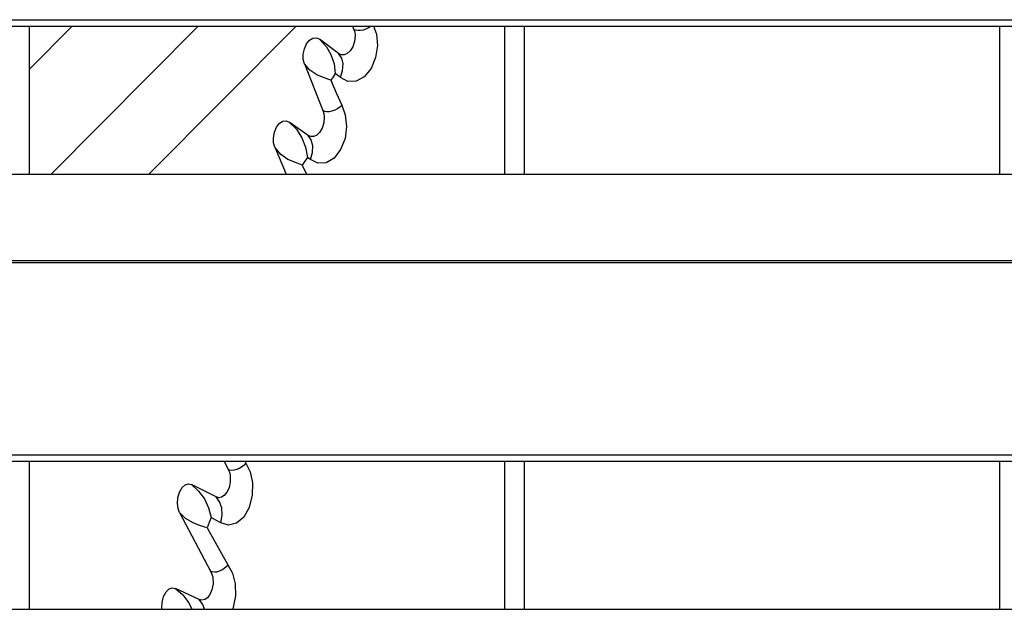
# Model space of a CAD drawing. Header units: millimetres. Extents: x 0 to 39025, y -31299 to 8400.
# Tile 266 of 382: x 6890 to 6989, y 6502 to 6562. Entities that reach past the tile are written whole.
import ezdxf

# ---------------------------------------------------------------- set-up
doc = ezdxf.new("R2010")
doc.units = ezdxf.units.MM

# ---------------------------------------------------------------- blocks, each defined once
blk = doc.blocks.new('*U55')
at = {"lineweight": 25}
for points in [[(7.211, 549.084), (7.211, 549.084), (1142.789, 549.084), (1142.789, 549.084)], [(7.211, 548.431), (7.211, 548.431), (1142.789, 548.431), (1142.789, 548.431)], [(286.999, 544.085), (286.999, 544.085), (291.317, 548.431), (291.317, 548.431)], [(286.999, 533.468), (286.999, 533.468), (286.999, 548.431), (286.999, 548.431)], [(289.165, 533.468), (289.165, 533.468), (304.045, 548.431), (304.045, 548.431)], [(299.064, 533.468), (299.064, 533.468), (313.944, 548.431), (313.944, 548.431)], [(319.645, 548.431), (319.645, 548.431), (319.765, 548.105), (319.765, 548.105)], [(334.998, 548.431), (334.998, 548.431), (334.998, 533.468), (334.998, 533.468)], [(336.995, 533.468), (336.995, 533.468), (336.995, 548.431), (336.995, 548.431)], [(385.001, 548.431), (385.001, 548.431), (385.001, 533.468), (385.001, 533.468)], [(318.213, 545.652), (318.213, 545.652), (316.287, 547.105), (316.287, 547.105)], [(314.763, 544.616), (314.763, 544.616), (316.632, 539.908), (316.632, 539.908)], [(315.137, 537.39), (315.137, 537.39), (313.246, 538.744), (313.246, 538.744)], [(311.778, 536.184), (311.778, 536.184), (312.928, 533.468), (312.928, 533.468)], [(314.558, 534.39), (314.558, 534.39), (314.988, 533.468), (314.988, 533.468)], [(247.001, 533.468), (247.001, 533.468), (818, 533.468), (818, 533.468)], [(16.214, 524.76), (16.214, 524.76), (1133.335, 524.76), (1133.335, 524.76)], [(16.214, 524.54), (16.214, 524.54), (1133.335, 524.54), (1133.335, 524.54)], [(7.211, 505.109), (7.211, 505.109), (1142.789, 505.109), (1142.789, 505.109)], [(7.211, 504.456), (7.211, 504.456), (1142.789, 504.456), (1142.789, 504.456)], [(286.999, 489.493), (286.999, 489.493), (286.999, 504.456), (286.999, 504.456)], [(306.663, 504.456), (306.663, 504.456), (307.065, 503.634), (307.065, 503.634)], [(308.744, 504.456), (308.744, 504.456), (308.843, 504.265), (308.843, 504.265)], [(334.998, 504.456), (334.998, 504.456), (334.998, 489.493), (334.998, 489.493)], [(336.995, 489.493), (336.995, 489.493), (336.995, 504.456), (336.995, 504.456)], [(385.001, 504.456), (385.001, 504.456), (385.001, 489.493), (385.001, 489.493)], [(305.844, 500.847), (305.844, 500.847), (303.354, 502.095), (303.354, 502.095)], [(302.161, 499.265), (302.161, 499.265), (305.294, 493.344), (305.294, 493.344)], [(304.948, 497.74), (304.948, 497.74), (307.037, 494.003), (307.037, 494.003)], [(304.144, 490.479), (304.144, 490.479), (301.731, 491.606), (301.731, 491.606)], [(247.001, 489.493), (247.001, 489.493), (818, 489.493), (818, 489.493)]]:
    blk.add_open_spline(points, degree=3, dxfattribs=at)
for points, knots in [([(321.769, 548.431), (321.769, 548.431), (322.058, 547.616), (322.058, 547.616), (322.058, 547.616), (322.15, 546.46), (322.15, 546.46), (322.15, 546.46), (321.966, 545.247), (321.966, 545.247), (321.966, 545.247), (321.501, 544.141), (321.501, 544.141), (321.501, 544.141), (320.816, 543.311), (320.816, 543.311), (320.816, 543.311), (320.005, 542.858), (320.005, 542.858), (320.005, 542.858), (319.158, 542.836), (319.158, 542.836), (319.158, 542.836), (318.403, 543.226), (318.403, 543.226)], [0, 0, 0, 0, 1, 1, 1, 2, 2, 2, 3, 3, 3, 4, 4, 4, 5, 5, 5, 6, 6, 6, 7, 7, 7, 8, 8, 8, 8]), ([(321.522, 548.431), (321.522, 548.431), (321.508, 548.418), (321.508, 548.418), (321.508, 548.418), (321.261, 548.254), (321.261, 548.254), (321.261, 548.254), (320.986, 548.12), (320.986, 548.12), (320.986, 548.12), (320.703, 548.028), (320.703, 548.028), (320.703, 548.028), (320.421, 547.978), (320.421, 547.978), (320.421, 547.978), (320.16, 547.978), (320.16, 547.978), (320.16, 547.978), (319.941, 548.02), (319.941, 548.02), (319.941, 548.02), (319.765, 548.105), (319.765, 548.105)], [0, 0, 0, 0, 1, 1, 1, 2, 2, 2, 3, 3, 3, 4, 4, 4, 5, 5, 5, 6, 6, 6, 7, 7, 7, 8, 8, 8, 8]), ([(319.765, 548.105), (319.765, 548.105), (319.85, 547.814), (319.85, 547.814), (319.85, 547.814), (319.885, 547.503), (319.885, 547.503), (319.885, 547.503), (319.836, 546.885), (319.836, 546.885), (319.836, 546.885), (319.659, 546.34), (319.659, 546.34), (319.659, 546.34), (319.398, 545.921), (319.398, 545.921), (319.398, 545.921), (319.095, 545.652), (319.095, 545.652), (319.095, 545.652), (318.784, 545.517), (318.784, 545.517), (318.784, 545.517), (318.488, 545.524), (318.488, 545.524), (318.488, 545.524), (318.213, 545.652), (318.213, 545.652)], [0, 0, 0, 0, 1, 1, 1, 2, 2, 2, 3, 3, 3, 4, 4, 4, 5, 5, 5, 6, 6, 6, 7, 7, 7, 8, 8, 8, 9, 9, 9, 9]), ([(314.763, 544.616), (314.763, 544.616), (314.65, 545.063), (314.65, 545.063), (314.65, 545.063), (314.65, 545.588), (314.65, 545.588), (314.65, 545.588), (314.763, 546.134), (314.763, 546.134), (314.763, 546.134), (314.988, 546.63), (314.988, 546.63), (314.988, 546.63), (315.292, 546.999), (315.292, 546.999), (315.292, 546.999), (315.638, 547.212), (315.638, 547.212), (315.638, 547.212), (315.983, 547.24), (315.983, 547.24), (315.983, 547.24), (316.287, 547.105), (316.287, 547.105)], [0, 0, 0, 0, 1, 1, 1, 2, 2, 2, 3, 3, 3, 4, 4, 4, 5, 5, 5, 6, 6, 6, 7, 7, 7, 8, 8, 8, 8]), ([(316.287, 547.105), (316.287, 547.105), (316.943, 546.418), (316.943, 546.418), (316.943, 546.418), (317.006, 546.34), (317.006, 546.34), (317.006, 546.34), (317.451, 545.574), (317.451, 545.574), (317.451, 545.574), (317.768, 544.631), (317.768, 544.631), (317.768, 544.631), (317.895, 543.638), (317.895, 543.638)], [0, 0, 0, 0, 1, 1, 1, 2, 2, 2, 3, 3, 3, 4, 4, 4, 5, 5, 5, 5]), ([(318.403, 543.226), (318.403, 543.226), (318.636, 543.943), (318.636, 543.943), (318.636, 543.943), (318.678, 544.616), (318.678, 544.616), (318.678, 544.616), (318.537, 545.205), (318.537, 545.205), (318.537, 545.205), (318.213, 545.652), (318.213, 545.652)], [0, 0, 0, 0, 1, 1, 1, 2, 2, 2, 3, 3, 3, 4, 4, 4, 4]), ([(317.437, 542.964), (317.437, 542.964), (316.78, 543.198), (316.78, 543.198), (316.78, 543.198), (316.04, 543.524), (316.04, 543.524), (316.04, 543.524), (315.327, 543.992), (315.327, 543.992), (315.327, 543.992), (314.763, 544.616), (314.763, 544.616)], [0, 0, 0, 0, 1, 1, 1, 2, 2, 2, 3, 3, 3, 4, 4, 4, 4]), ([(317.895, 543.638), (317.895, 543.638), (317.669, 543.304), (317.669, 543.304), (317.669, 543.304), (317.437, 542.964), (317.437, 542.964)], [0, 0, 0, 0, 1, 1, 1, 2, 2, 2, 2]), ([(318.403, 543.226), (318.403, 543.226), (318.149, 543.432), (318.149, 543.432), (318.149, 543.432), (317.895, 543.638), (317.895, 543.638)], [0, 0, 0, 0, 1, 1, 1, 2, 2, 2, 2]), ([(317.437, 542.964), (317.437, 542.964), (317.987, 541.701), (317.987, 541.701), (317.987, 541.701), (318.537, 540.432), (318.537, 540.432)], [0, 0, 0, 0, 1, 1, 1, 2, 2, 2, 2]), ([(318.537, 540.432), (318.537, 540.432), (318.904, 539.453), (318.904, 539.453), (318.904, 539.453), (319.031, 538.298), (319.031, 538.298), (319.031, 538.298), (318.876, 537.085), (318.876, 537.085), (318.876, 537.085), (318.431, 535.95), (318.431, 535.95), (318.431, 535.95), (317.768, 535.099), (317.768, 535.099), (317.768, 535.099), (316.964, 534.617), (316.964, 534.617), (316.964, 534.617), (316.124, 534.567), (316.124, 534.567), (316.124, 534.567), (315.369, 534.943), (315.369, 534.943)], [0, 0, 0, 0, 1, 1, 1, 2, 2, 2, 3, 3, 3, 4, 4, 4, 5, 5, 5, 6, 6, 6, 7, 7, 7, 8, 8, 8, 8]), ([(318.537, 540.432), (318.537, 540.432), (318.34, 540.241), (318.34, 540.241), (318.34, 540.241), (318.1, 540.078), (318.1, 540.078), (318.1, 540.078), (317.832, 539.943), (317.832, 539.943), (317.832, 539.943), (317.557, 539.843), (317.557, 539.843), (317.557, 539.843), (317.281, 539.787), (317.281, 539.787), (317.281, 539.787), (317.02, 539.78), (317.02, 539.78), (317.02, 539.78), (316.802, 539.822), (316.802, 539.822), (316.802, 539.822), (316.632, 539.908), (316.632, 539.908)], [0, 0, 0, 0, 1, 1, 1, 2, 2, 2, 3, 3, 3, 4, 4, 4, 5, 5, 5, 6, 6, 6, 7, 7, 7, 8, 8, 8, 8]), ([(316.632, 539.908), (316.632, 539.908), (316.724, 539.617), (316.724, 539.617), (316.724, 539.617), (316.766, 539.304), (316.766, 539.304), (316.766, 539.304), (316.731, 538.673), (316.731, 538.673), (316.731, 538.673), (316.562, 538.12), (316.562, 538.12), (316.562, 538.12), (316.308, 537.695), (316.308, 537.695), (316.308, 537.695), (316.011, 537.411), (316.011, 537.411), (316.011, 537.411), (315.708, 537.276), (315.708, 537.276), (315.708, 537.276), (315.412, 537.269), (315.412, 537.269), (315.412, 537.269), (315.137, 537.39), (315.137, 537.39)], [0, 0, 0, 0, 1, 1, 1, 2, 2, 2, 3, 3, 3, 4, 4, 4, 5, 5, 5, 6, 6, 6, 7, 7, 7, 8, 8, 8, 9, 9, 9, 9]), ([(311.778, 536.184), (311.778, 536.184), (311.658, 536.624), (311.658, 536.624), (311.658, 536.624), (311.644, 537.156), (311.644, 537.156), (311.644, 537.156), (311.743, 537.709), (311.743, 537.709), (311.743, 537.709), (311.961, 538.227), (311.961, 538.227), (311.961, 538.227), (312.265, 538.61), (312.265, 538.61), (312.265, 538.61), (312.604, 538.83), (312.604, 538.83), (312.604, 538.83), (312.942, 538.865), (312.942, 538.865), (312.942, 538.865), (313.246, 538.744), (313.246, 538.744)], [0, 0, 0, 0, 1, 1, 1, 2, 2, 2, 3, 3, 3, 4, 4, 4, 5, 5, 5, 6, 6, 6, 7, 7, 7, 8, 8, 8, 8]), ([(313.246, 538.744), (313.246, 538.744), (313.965, 538.021), (313.965, 538.021), (313.965, 538.021), (314.516, 537.156), (314.516, 537.156), (314.516, 537.156), (314.882, 536.184), (314.882, 536.184), (314.882, 536.184), (315.073, 535.17), (315.073, 535.17)], [0, 0, 0, 0, 1, 1, 1, 2, 2, 2, 3, 3, 3, 4, 4, 4, 4]), ([(315.369, 534.943), (315.369, 534.943), (315.581, 535.659), (315.581, 535.659), (315.581, 535.659), (315.616, 536.347), (315.616, 536.347), (315.616, 536.347), (315.461, 536.936), (315.461, 536.936), (315.461, 536.936), (315.137, 537.39), (315.137, 537.39)], [0, 0, 0, 0, 1, 1, 1, 2, 2, 2, 3, 3, 3, 4, 4, 4, 4]), ([(314.558, 534.39), (314.558, 534.39), (313.881, 534.638), (313.881, 534.638), (313.881, 534.638), (313.111, 534.965), (313.111, 534.965), (313.111, 534.965), (312.378, 535.468), (312.378, 535.468), (312.378, 535.468), (311.778, 536.184), (311.778, 536.184)], [0, 0, 0, 0, 1, 1, 1, 2, 2, 2, 3, 3, 3, 4, 4, 4, 4]), ([(315.073, 535.17), (315.073, 535.17), (314.819, 534.78), (314.819, 534.78), (314.819, 534.78), (314.558, 534.39), (314.558, 534.39)], [0, 0, 0, 0, 1, 1, 1, 2, 2, 2, 2]), ([(315.369, 534.943), (315.369, 534.943), (315.221, 535.057), (315.221, 535.057), (315.221, 535.057), (315.073, 535.17), (315.073, 535.17)], [0, 0, 0, 0, 1, 1, 1, 2, 2, 2, 2]), ([(307.065, 503.634), (307.065, 503.634), (307.185, 503.343), (307.185, 503.343), (307.185, 503.343), (307.256, 503.024), (307.256, 503.024), (307.256, 503.024), (307.27, 502.371), (307.27, 502.371), (307.27, 502.371), (307.15, 501.783), (307.15, 501.783), (307.15, 501.783), (306.938, 501.322), (306.938, 501.322), (306.938, 501.322), (306.677, 501.003), (306.677, 501.003), (306.677, 501.003), (306.395, 500.825), (306.395, 500.825), (306.395, 500.825), (306.112, 500.776), (306.112, 500.776), (306.112, 500.776), (305.844, 500.847), (305.844, 500.847)], [0, 0, 0, 0, 1, 1, 1, 2, 2, 2, 3, 3, 3, 4, 4, 4, 5, 5, 5, 6, 6, 6, 7, 7, 7, 8, 8, 8, 9, 9, 9, 9]), ([(308.843, 504.265), (308.843, 504.265), (309.28, 503.386), (309.28, 503.386), (309.28, 503.386), (309.52, 502.286), (309.52, 502.286), (309.52, 502.286), (309.506, 501.038), (309.506, 501.038), (309.506, 501.038), (309.203, 499.79), (309.203, 499.79), (309.203, 499.79), (308.638, 498.811), (308.638, 498.811), (308.638, 498.811), (307.905, 498.202), (307.905, 498.202), (307.905, 498.202), (307.093, 498.01), (307.093, 498.01), (307.093, 498.01), (306.31, 498.237), (306.31, 498.237)], [0, 0, 0, 0, 1, 1, 1, 2, 2, 2, 3, 3, 3, 4, 4, 4, 5, 5, 5, 6, 6, 6, 7, 7, 7, 8, 8, 8, 8]), ([(308.843, 504.265), (308.843, 504.265), (308.674, 504.059), (308.674, 504.059), (308.674, 504.059), (308.455, 503.882), (308.455, 503.882), (308.455, 503.882), (308.208, 503.726), (308.208, 503.726), (308.208, 503.726), (307.947, 503.612), (307.947, 503.612), (307.947, 503.612), (307.686, 503.541), (307.686, 503.541), (307.686, 503.541), (307.446, 503.527), (307.446, 503.527), (307.446, 503.527), (307.234, 503.556), (307.234, 503.556), (307.234, 503.556), (307.065, 503.634), (307.065, 503.634)], [0, 0, 0, 0, 1, 1, 1, 2, 2, 2, 3, 3, 3, 4, 4, 4, 5, 5, 5, 6, 6, 6, 7, 7, 7, 8, 8, 8, 8]), ([(302.161, 499.265), (302.161, 499.265), (302.013, 499.67), (302.013, 499.67), (302.013, 499.67), (301.943, 500.173), (301.943, 500.173), (301.943, 500.173), (301.978, 500.762), (301.978, 500.762), (301.978, 500.762), (302.14, 501.343), (302.14, 501.343), (302.14, 501.343), (302.401, 501.79), (302.401, 501.79), (302.401, 501.79), (302.719, 502.067), (302.719, 502.067), (302.719, 502.067), (303.043, 502.166), (303.043, 502.166), (303.043, 502.166), (303.354, 502.095), (303.354, 502.095)], [0, 0, 0, 0, 1, 1, 1, 2, 2, 2, 3, 3, 3, 4, 4, 4, 5, 5, 5, 6, 6, 6, 7, 7, 7, 8, 8, 8, 8]), ([(303.354, 502.095), (303.354, 502.095), (304.081, 501.442), (304.081, 501.442), (304.081, 501.442), (304.659, 500.648), (304.659, 500.648), (304.659, 500.648), (305.082, 499.747), (305.082, 499.747), (305.082, 499.747), (305.336, 498.783), (305.336, 498.783)], [0, 0, 0, 0, 1, 1, 1, 2, 2, 2, 3, 3, 3, 4, 4, 4, 4]), ([(306.31, 498.237), (306.31, 498.237), (306.444, 499.017), (306.444, 499.017), (306.444, 499.017), (306.409, 499.741), (306.409, 499.741), (306.409, 499.741), (306.204, 500.364), (306.204, 500.364), (306.204, 500.364), (305.844, 500.847), (305.844, 500.847)], [0, 0, 0, 0, 1, 1, 1, 2, 2, 2, 3, 3, 3, 4, 4, 4, 4]), ([(304.948, 497.74), (304.948, 497.74), (304.278, 497.939), (304.278, 497.939), (304.278, 497.939), (303.516, 498.23), (303.516, 498.23), (303.516, 498.23), (302.768, 498.663), (302.768, 498.663), (302.768, 498.663), (302.161, 499.265), (302.161, 499.265)], [0, 0, 0, 0, 1, 1, 1, 2, 2, 2, 3, 3, 3, 4, 4, 4, 4]), ([(305.336, 498.783), (305.336, 498.783), (305.139, 498.258), (305.139, 498.258), (305.139, 498.258), (304.948, 497.74), (304.948, 497.74)], [0, 0, 0, 0, 1, 1, 1, 2, 2, 2, 2]), ([(306.31, 498.237), (306.31, 498.237), (305.823, 498.506), (305.823, 498.506), (305.823, 498.506), (305.336, 498.783), (305.336, 498.783)], [0, 0, 0, 0, 1, 1, 1, 2, 2, 2, 2]), ([(307.037, 494.003), (307.037, 494.003), (306.867, 493.798), (306.867, 493.798), (306.867, 493.798), (306.656, 493.613), (306.656, 493.613), (306.656, 493.613), (306.416, 493.45), (306.416, 493.45), (306.416, 493.45), (306.162, 493.337), (306.162, 493.337), (306.162, 493.337), (305.908, 493.259), (305.908, 493.259), (305.908, 493.259), (305.668, 493.238), (305.668, 493.238), (305.668, 493.238), (305.456, 493.266), (305.456, 493.266), (305.456, 493.266), (305.294, 493.344), (305.294, 493.344)], [0, 0, 0, 0, 1, 1, 1, 2, 2, 2, 3, 3, 3, 4, 4, 4, 5, 5, 5, 6, 6, 6, 7, 7, 7, 8, 8, 8, 8]), ([(307.037, 494.003), (307.037, 494.003), (307.495, 493.138), (307.495, 493.138), (307.495, 493.138), (307.756, 492.081), (307.756, 492.081), (307.756, 492.081), (307.799, 490.847), (307.799, 490.847), (307.799, 490.847), (307.538, 489.557), (307.538, 489.557), (307.538, 489.557), (307.502, 489.493), (307.502, 489.493)], [0, 0, 0, 0, 1, 1, 1, 2, 2, 2, 3, 3, 3, 4, 4, 4, 5, 5, 5, 5]), ([(305.294, 493.344), (305.294, 493.344), (305.421, 493.053), (305.421, 493.053), (305.421, 493.053), (305.499, 492.727), (305.499, 492.727), (305.499, 492.727), (305.534, 492.067), (305.534, 492.067), (305.534, 492.067), (305.428, 491.464), (305.428, 491.464), (305.428, 491.464), (305.223, 490.989), (305.223, 490.989), (305.223, 490.989), (304.97, 490.663), (304.97, 490.663), (304.97, 490.663), (304.694, 490.472), (304.694, 490.472), (304.694, 490.472), (304.412, 490.415), (304.412, 490.415), (304.412, 490.415), (304.144, 490.479), (304.144, 490.479)], [0, 0, 0, 0, 1, 1, 1, 2, 2, 2, 3, 3, 3, 4, 4, 4, 5, 5, 5, 6, 6, 6, 7, 7, 7, 8, 8, 8, 9, 9, 9, 9]), ([(300.383, 489.493), (300.383, 489.493), (300.369, 489.578), (300.369, 489.578), (300.369, 489.578), (300.383, 490.181), (300.383, 490.181), (300.383, 490.181), (300.531, 490.776), (300.531, 490.776), (300.531, 490.776), (300.786, 491.252), (300.786, 491.252), (300.786, 491.252), (301.096, 491.55), (301.096, 491.55), (301.096, 491.55), (301.421, 491.663), (301.421, 491.663), (301.421, 491.663), (301.731, 491.606), (301.731, 491.606)], [0, 0, 0, 0, 1, 1, 1, 2, 2, 2, 3, 3, 3, 4, 4, 4, 5, 5, 5, 6, 6, 6, 7, 7, 7, 7]), ([(301.731, 491.606), (301.731, 491.606), (302.479, 490.954), (302.479, 490.954), (302.479, 490.954), (303.086, 490.159), (303.086, 490.159), (303.086, 490.159), (303.41, 489.493), (303.41, 489.493)], [0, 0, 0, 0, 1, 1, 1, 2, 2, 2, 3, 3, 3, 3]), ([(304.68, 489.493), (304.68, 489.493), (304.511, 489.989), (304.511, 489.989), (304.511, 489.989), (304.144, 490.479), (304.144, 490.479)], [0, 0, 0, 0, 1, 1, 1, 2, 2, 2, 2])]:
    blk.add_open_spline(points, degree=3, knots=knots, dxfattribs=at)

msp = doc.modelspace()

# ---------------------------------------------------------------- block references
at = {"color": 1}
msp.add_blockref('*U55', (6603.639, 6012.428), dxfattribs=at)

doc.saveas('drawing.dxf')
